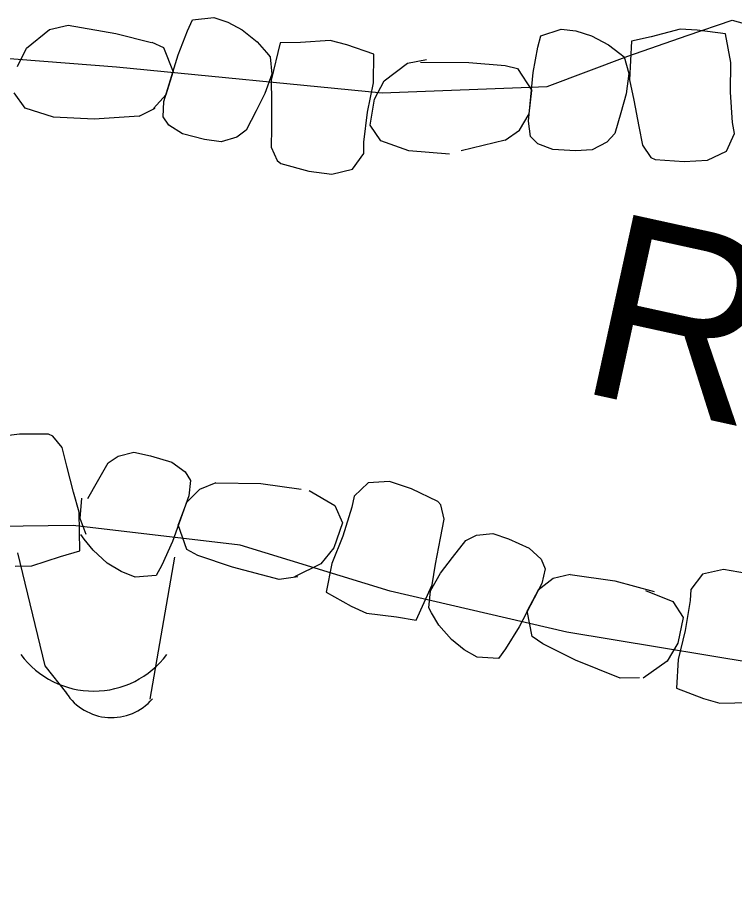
# Model space of a CAD drawing. Extents: x 588843 to 2552415, y 180129 to 269402.
# Drawn here: x 594553.76 to 594577.16, y 185096.89 to 185125.27 of the extents above; entities that cross this region are included whole.
import ezdxf

# ---------------------------------------------------------------- set-up
doc = ezdxf.new("R2010")
doc.units = 0
for name, color, linetype in [('E_DRN', 7, 'Continuous'), ('E_DRN_RipRap', 7, 'Continuous'), ('E_DRN_RipRap_Text', 7, 'Continuous'), ('E_STRUCT', 7, 'Continuous')]:
    doc.layers.add(name, color=color, linetype=linetype)

# ---------------------------------------------------------------- blocks, each defined once
blk = doc.blocks.new('CULV2')
at = {"layer": 'E_DRN'}
blk.add_arc((19.68, 14.76), 24.6, 216.8699, 323.1301, dxfattribs=at)
blk = doc.blocks.new('CULV2_4')
at = {"layer": 'E_DRN'}
blk.add_arc((64.6, 48.4), 80.7, 216.8699, 323.1301, dxfattribs=at)
blk = doc.blocks.new('RIPRT_3')
at = {"layer": 'E_DRN_RipRap_Text'}
blk.add_text('RIPRAP', height=39.37, dxfattribs=at).set_placement((-0.46, -11.78))

msp = doc.modelspace()

# ---------------------------------------------------------------- linework, layer by layer
at = {"layer": 'E_DRN_RipRap'}
for p, q in [((594559.311, 185124.836), (594559.475, 185125.186)), ((594559.475, 185125.186), (594560.163, 185125.27)), ((594560.163, 185125.27), (594560.621, 185125.117)), ((594560.621, 185125.117), (594561.096, 185124.861)), ((594554.057, 185124.269), (594554.805, 185124.871)), ((594554.805, 185124.871), (594555.415, 185125.012)), ((594555.415, 185125.012), (594556.97, 185124.746)), ((594559, 185124.054), (594559.311, 185124.836)), ((594561.096, 185124.861), (594561.58, 185124.47)), ((594570.842, 185124.673), (594571.501, 185124.889)), ((594571.501, 185124.889), (594571.981, 185124.828)), ((594571.981, 185124.828), (594572.496, 185124.669)), ((594575.386, 185124.884), (594574.439, 185124.638)), ((594575.937, 185124.855), (594575.386, 185124.884)), ((594576.867, 185124.731), (594575.937, 185124.855)), ((594556.97, 185124.746), (594558.13, 185124.456)), ((594570.747, 185124.297), (594570.842, 185124.673)), ((594572.496, 185124.669), (594573.048, 185124.378)), ((594574.439, 185124.638), (594573.795, 185124.5)), ((594577.037, 185123.802), (594576.867, 185124.731)), ((594553.755, 185123.664), (594554.057, 185124.269)), ((594558.149, 185124.457), (594558.523, 185124.287)), ((594558.523, 185124.287), (594558.842, 185123.495)), ((594561.58, 185124.47), (594561.889, 185124.123)), ((594562.336, 185124.444), (594562.036, 185123.218)), ((594562.994, 185124.455), (594562.336, 185124.444)), ((594563.968, 185124.512), (594562.994, 185124.455)), ((594564.503, 185124.378), (594563.968, 185124.512)), ((594565.39, 185124.076), (594564.503, 185124.378)), ((594570.592, 185123.469), (594570.747, 185124.297)), ((594573.048, 185124.378), (594573.417, 185124.097)), ((594573.795, 185124.5), (594573.735, 185123.237)), ((594558.539, 185122.529), (594559, 185124.054)), ((594561.889, 185124.123), (594562.003, 185123.98)), ((594562.003, 185123.98), (594562.055, 185123.423)), ((594565.379, 185123.132), (594565.39, 185124.076)), ((594573.417, 185124.097), (594573.557, 185123.979)), ((594573.557, 185123.979), (594573.715, 185123.442)), ((594565.727, 185123.201), (594566.491, 185123.779)), ((594566.491, 185123.779), (594567.104, 185123.899)), ((594566.912, 185123.811), (594568.488, 185123.799)), ((594568.488, 185123.799), (594569.678, 185123.7)), ((594569.678, 185123.7), (594570.078, 185123.605)), ((594577.03, 185122.833), (594577.037, 185123.802)), ((594558.61, 185122.757), (594558.842, 185123.495)), ((594562.055, 185123.423), (594561.837, 185122.792)), ((594570.078, 185123.605), (594570.543, 185122.89)), ((594570.432, 185121.882), (594570.592, 185123.469)), ((594573.715, 185123.442), (594573.622, 185122.781)), ((594562.036, 185123.218), (594562.049, 185122.533)), ((594565.187, 185122.183), (594565.379, 185123.132)), ((594565.408, 185122.607), (594565.727, 185123.201)), ((594573.735, 185123.237), (594573.88, 185122.568)), ((594570.457, 185122.12), (594570.543, 185122.89)), ((594577.1, 185121.844), (594577.03, 185122.833)), ((594554.008, 185122.314), (594553.646, 185122.807)), ((594558.203, 185122.304), (594558.61, 185122.757)), ((594561.837, 185122.792), (594561.549, 185122.218)), ((594565.274, 185121.754), (594565.408, 185122.607)), ((594573.622, 185122.781), (594573.449, 185122.161)), ((594573.88, 185122.568), (594574.042, 185121.716)), ((594554.931, 185122.014), (594554.008, 185122.314)), ((594557.736, 185122.054), (594558.249, 185122.306)), ((594558.518, 185122.031), (594558.539, 185122.529)), ((594562.049, 185122.533), (594562.045, 185121.667)), ((594556.262, 185121.947), (594554.931, 185122.014)), ((594557.736, 185122.054), (594556.262, 185121.947)), ((594558.702, 185121.753), (594558.518, 185122.031)), ((594561.549, 185122.218), (594561.228, 185121.597)), ((594565.067, 185121.2), (594565.187, 185122.183)), ((594570.144, 185121.596), (594570.457, 185122.12)), ((594573.449, 185122.161), (594573.252, 185121.489)), ((594559.148, 185121.471), (594558.702, 185121.753)), ((594565.62, 185121.248), (594565.274, 185121.754)), ((594570.506, 185121.389), (594570.432, 185121.882)), ((594574.042, 185121.716), (594574.155, 185121.099)), ((594577.162, 185121.482), (594577.1, 185121.844)), ((594559.863, 185121.292), (594559.148, 185121.471)), ((594561.228, 185121.597), (594560.917, 185121.366)), ((594562.045, 185121.667), (594562.038, 185121.04)), ((594569.68, 185121.264), (594570.144, 185121.596)), ((594573.252, 185121.489), (594572.99, 185121.202)), ((594576.903, 185120.907), (594577.162, 185121.482)), ((594560.406, 185121.209), (594559.863, 185121.292)), ((594560.917, 185121.366), (594560.406, 185121.209)), ((594565.058, 185120.834), (594565.067, 185121.2)), ((594566.53, 185120.918), (594565.62, 185121.248)), ((594569.68, 185121.264), (594568.243, 185120.921)), ((594570.74, 185121.152), (594570.506, 185121.389)), ((594571.232, 185120.961), (594570.74, 185121.152)), ((594572.99, 185121.202), (594572.519, 185120.948)), ((594562.038, 185121.04), (594562.232, 185120.6)), ((594567.856, 185120.807), (594566.53, 185120.918)), ((594571.969, 185120.924), (594571.232, 185120.961)), ((594572.519, 185120.948), (594571.969, 185120.924)), ((594574.155, 185121.099), (594574.43, 185120.705)), ((594576.274, 185120.613), (594576.903, 185120.907)), ((594562.232, 185120.6), (594562.355, 185120.509)), ((594564.694, 185120.32), (594565.058, 185120.834)), ((594574.43, 185120.705), (594574.568, 185120.639)), ((594574.568, 185120.639), (594575.519, 185120.569)), ((594575.519, 185120.569), (594576.274, 185120.613)), ((594562.355, 185120.509), (594563.273, 185120.256)), ((594564.022, 185120.153), (594564.694, 185120.32)), ((594563.273, 185120.256), (594564.022, 185120.153)), ((594553.821, 185111.684), (594553.07, 185111.592)), ((594554.773, 185111.675), (594553.821, 185111.684)), ((594554.916, 185111.617), (594554.773, 185111.675)), ((594555.216, 185111.241), (594554.916, 185111.617)), ((594555.368, 185110.633), (594555.216, 185111.241)), ((594556.722, 185110.744), (594557.044, 185110.958)), ((594557.044, 185110.958), (594557.561, 185111.089)), ((594557.561, 185111.089), (594558.099, 185110.978)), ((594558.099, 185110.978), (594558.802, 185110.762)), ((594555.584, 185109.793), (594555.368, 185110.633)), ((594556.371, 185110.141), (594556.722, 185110.744)), ((594558.802, 185110.762), (594559.233, 185110.456)), ((594559.233, 185110.456), (594559.402, 185110.169)), ((594556.054, 185109.582), (594556.371, 185110.141)), ((594559.402, 185110.169), (594559.355, 185109.673)), ((594560.231, 185110.088), (594559.702, 185109.88)), ((594560.231, 185110.088), (594561.702, 185110.07)), ((594561.702, 185110.07), (594563.017, 185109.89)), ((594565.204, 185110.096), (594564.751, 185109.657)), ((594565.897, 185110.138), (594565.204, 185110.096)), ((594566.616, 185109.9), (594565.897, 185110.138)), ((594555.772, 185109.134), (594555.584, 185109.793)), ((594559.702, 185109.88), (594559.273, 185109.448)), ((594563.284, 185109.841), (594564.121, 185109.351)), ((594567.475, 185109.486), (594566.616, 185109.9)), ((594555.805, 185108.931), (594555.855, 185109.597)), ((594559.355, 185109.673), (594558.818, 185108.174)), ((594564.751, 185109.657), (594564.675, 185109.298)), ((594559.273, 185109.448), (594559.005, 185108.724)), ((594564.121, 185109.351), (594564.37, 185108.792)), ((594564.675, 185109.298), (594564.377, 185108.354)), ((594567.579, 185109.373), (594567.475, 185109.486)), ((594567.69, 185108.906), (594567.579, 185109.373)), ((594555.793, 185107.87), (594555.772, 185109.134)), ((594555.997, 185108.405), (594555.805, 185108.931)), ((594559.282, 185107.917), (594559.005, 185108.724)), ((594564.37, 185108.792), (594564.082, 185107.978)), ((594567.569, 185108.292), (594567.69, 185108.906)), ((594555.936, 185108.256), (594555.829, 185108.405)), ((594568.387, 185108.212), (594568.736, 185108.382)), ((594568.736, 185108.382), (594569.268, 185108.444)), ((594569.268, 185108.444), (594569.789, 185108.264)), ((594556.225, 185107.893), (594555.936, 185108.256)), ((594558.818, 185108.174), (594558.469, 185107.409)), ((594564.377, 185108.354), (594564.014, 185107.457)), ((594567.406, 185107.441), (594567.569, 185108.292)), ((594567.957, 185107.66), (594568.387, 185108.212)), ((594569.789, 185108.264), (594570.461, 185107.958)), ((594555.159, 185107.69), (594555.793, 185107.87)), ((594556.689, 185107.477), (594556.225, 185107.893)), ((594559.647, 185107.727), (594559.282, 185107.917)), ((594564.082, 185107.978), (594563.659, 185107.453)), ((594570.461, 185107.958), (594570.849, 185107.6)), ((594554.231, 185107.385), (594555.159, 185107.69)), ((594560.773, 185107.34), (594559.647, 185107.727)), ((594567.568, 185107.148), (594567.957, 185107.66)), ((594570.849, 185107.6), (594570.979, 185107.293)), ((594553.679, 185107.378), (594554.231, 185107.385)), ((594557.148, 185107.197), (594556.689, 185107.477)), ((594558.469, 185107.409), (594558.287, 185107.068)), ((594562.295, 185106.943), (594560.773, 185107.34)), ((594563.659, 185107.453), (594562.8, 185107.024)), ((594564.014, 185107.457), (594563.831, 185106.532)), ((594567.295, 185106.766), (594567.406, 185107.441)), ((594570.979, 185107.293), (594570.867, 185106.809)), ((594576.799, 185107.261), (594576.118, 185107.118)), ((594577.547, 185107.131), (594576.799, 185107.261)), ((594557.598, 185107.02), (594557.148, 185107.197)), ((594558.287, 185107.068), (594557.598, 185107.02)), ((594562.911, 185107.031), (594562.295, 185106.943)), ((594567.238, 185106.568), (594567.568, 185107.148)), ((594571.24, 185106.969), (594570.755, 185106.597)), ((594571.794, 185107.106), (594571.24, 185106.969)), ((594571.794, 185107.106), (594573.257, 185106.896)), ((594576.118, 185107.118), (594575.733, 185106.617)), ((594566.774, 185105.616), (594567.295, 185106.766)), ((594570.867, 185106.809), (594570.134, 185105.394)), ((594573.257, 185106.896), (594574.543, 185106.546)), ((594563.831, 185106.532), (594564.65, 185106.074)), ((594567.187, 185106.012), (594567.238, 185106.568)), ((594570.755, 185106.597), (594570.392, 185105.914)), ((594574.252, 185106.584), (594575.152, 185106.222)), ((594575.733, 185106.617), (594575.709, 185106.251)), ((594575.152, 185106.222), (594575.48, 185105.706)), ((594575.709, 185106.251), (594575.55, 185105.274)), ((594564.65, 185106.074), (594565.153, 185105.845)), ((594565.153, 185105.845), (594566.124, 185105.724)), ((594567.274, 185105.851), (594567.187, 185106.012)), ((594567.515, 185105.454), (594567.274, 185105.851)), ((594570.562, 185105.079), (594570.392, 185105.914)), ((594566.124, 185105.724), (594566.774, 185105.616)), ((594575.48, 185105.706), (594575.311, 185104.859)), ((594567.921, 185104.981), (594567.515, 185105.454)), ((594570.134, 185105.394), (594569.685, 185104.682)), ((594575.55, 185105.274), (594575.319, 185104.333)), ((594568.342, 185104.643), (594567.921, 185104.981)), ((594570.9, 185104.844), (594570.562, 185105.079)), ((594569.685, 185104.682), (594569.459, 185104.368)), ((594571.971, 185104.313), (594570.9, 185104.844)), ((594575.311, 185104.859), (594574.967, 185104.277)), ((594568.766, 185104.41), (594568.342, 185104.643)), ((594569.459, 185104.368), (594568.766, 185104.41)), ((594573.433, 185103.722), (594571.971, 185104.313)), ((594574.967, 185104.277), (594574.178, 185103.726)), ((594575.319, 185104.333), (594575.271, 185103.391)), ((594574.059, 185103.729), (594573.433, 185103.722)), ((594575.271, 185103.391), (594576.149, 185103.059)), ((594576.149, 185103.059), (594576.68, 185102.906)), ((594576.68, 185102.906), (594577.66, 185102.929))]:
    msp.add_line(p, q, dxfattribs=at)
for points in [[(594545.677, 185124.54), (594556.994, 185123.656), (594565.662, 185122.814), (594571.043, 185123.015), (594573.68, 185124.001), (594575.614, 185124.676), (594577.088, 185125.176), (594587.431, 185122.318), (594607.752, 185116.401), (594618.068, 185113.448), (594626.91, 185110.713)], [(594629.405, 185096.893), (594612.288, 185100.768), (594597.699, 185102.383), (594579.31, 185103.959), (594571.685, 185105.22), (594565.925, 185106.561), (594561.031, 185108.064), (594555.582, 185108.702), (594551.471, 185108.65)]]:
    msp.add_lwpolyline(points, dxfattribs=at)
at = {"layer": 'E_STRUCT'}
for points in [[(594553.758, 185107.808), (594554.649, 185104.123), (594555.354, 185103.232)], [(594558.889, 185107.67), (594558.076, 185103.039)]]:
    msp.add_lwpolyline(points, dxfattribs=at)

# ---------------------------------------------------------------- block references
at = {"layer": 'E_DRN'}
for name, p, xscale, yscale, rotation in [('CULV2', (594553.866, 185104.49), 0.1211757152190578, 0.12117571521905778, 0.0479772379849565), ('CULV2_4', (594555.35, 185103.239), 0.021828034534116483, 0.02182803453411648, -3.875021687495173)]:
    msp.add_blockref(name, p, dxfattribs=dict(at, xscale=xscale, yscale=yscale, rotation=rotation))
at = {"layer": 'E_DRN_RipRap_Text', "xscale": 0.15240030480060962, "yscale": 0.1524003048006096, "rotation": -12.34204883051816}
msp.add_blockref('RIPRT_3', (594572.392, 185114.847), dxfattribs=at)

doc.saveas('drawing.dxf')
